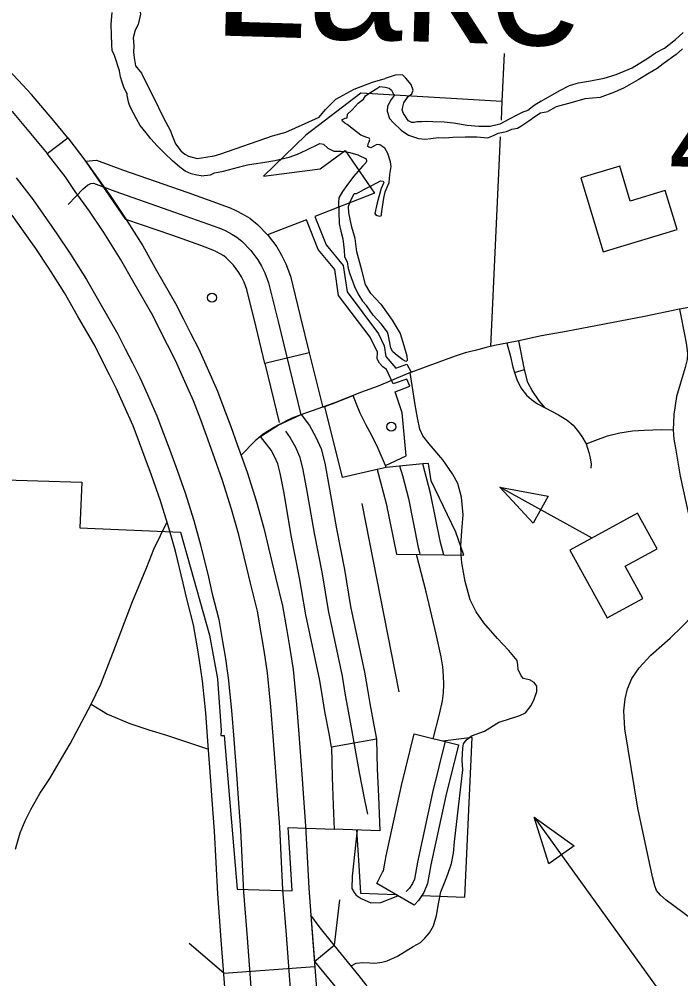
# Model space of a CAD drawing. Extents: x 653372 to 905732, y 627442 to 787275.
# Drawn here: x 657573 to 659749, y 766085 to 769241 of the extents above; entities that cross this region are included whole.
import ezdxf

# ---------------------------------------------------------------- set-up
doc = ezdxf.new("R2010")
doc.units = 0
for name, color, linetype in [('15', 7, 'Continuous'), ('31', 7, 'Continuous'), ('33', 7, 'Continuous'), ('35', 7, 'Continuous'), ('36', 7, 'Continuous'), ('38', 7, 'Continuous'), ('4', 7, 'Continuous'), ('57', 7, 'Continuous'), ('58', 7, 'Continuous'), ('6', 7, 'Continuous')]:
    doc.layers.add(name, color=color, linetype=linetype)

msp = doc.modelspace()

# ---------------------------------------------------------------- linework, layer by layer
at = {"layer": '15'}
for points in [[(657213.6, 769266.2), (657294.5, 769194.7), (657442.7, 769048.9), (657508.2, 768981.6), (657549.7, 768936.9), (657620.9, 768851.9), (657665.2, 768798.6)], [(657665.2, 768798.6), (657732.5, 768850.6), (657686.2, 768906.4), (657613.5, 768993.1), (657569.8, 769040.2), (657503, 769108.8), (657352.5, 769256.9)], [(657665.2, 768798.6), (657732.5, 768850.6), (657792.3, 768773.2), (657826.9, 768723.2), (657873.7, 768657.6), (657922.2, 768585.3), (657979.1, 768494.9), (658024.9, 768414.5), (658087.1, 768306), (658113, 768253.6), (658136.4, 768208.6), (658163.6, 768155), (658191.1, 768094), (658224.9, 768017.4), (658249.2, 767953.1), (658268.6, 767901.1), (658290.2, 767842.1), (658322.3, 767750.8), (658353.1, 767652.8), (658377.1, 767566.3), (658404, 767455.7), (658415.9, 767405.3), (658439.3, 767311.1), (658453.6, 767230.5), (658462.3, 767177.8), (658473.5, 767101.4), (658485.2, 766986.4), (658492.7, 766888.9), (658502.5, 766757.6), (658507.2, 766693.6), (658514.8, 766588.2), (658525.4, 766383.2), (658536.5, 766235.1), (658560.1, 765925.3)], [(658475.4, 765919), (658451.7, 766228.7), (658440.5, 766377.8), (658429.9, 766582.9), (658422.4, 766687.4), (658417.8, 766751.4), (658408, 766882.4), (658400.5, 766978.8), (658389.2, 767090.9), (658378.4, 767164.7), (658369.8, 767216.1), (658356.1, 767293.4), (658333.3, 767385.3), (658321.3, 767435.9), (658294.8, 767544.9), (658271.5, 767628.7), (658241.6, 767724), (658210.2, 767813.4), (658188.8, 767871.7), (658169.7, 767923.3), (658146.2, 767985.2), (658113.5, 768059.4), (658086.9, 768118.3), (658060.8, 768169.7), (658037.2, 768215.1), (658012.1, 768266), (657951.1, 768372.3), (657906.2, 768451.2), (657850.9, 768539), (657803.8, 768609.2), (657757.3, 768674.3), (657723.6, 768723), (657665.2, 768798.6)], [(657562.3, 768719.1), (657618.7, 768646.2), (657651, 768599.6), (657696.9, 768535.2), (657741.9, 768468.1), (657794.6, 768384.4), (657838.3, 768307.8), (657897.3, 768204.9), (657921.2, 768156.4), (657945.2, 768110.2), (657969.6, 768062.2), (657994.7, 768006.4), (658025.9, 767935.9), (658047.9, 767877.7), (658066.8, 767826.7), (658087.8, 767769.4), (658118.3, 767682.9), (658146.9, 767591.8), (658169, 767512.1), (658194.9, 767405.6), (658206.9, 767354.7), (658228.9, 767266.4), (658241.7, 767194.1), (658249.9, 767144.6), (658260.1, 767075), (658271, 766967.3), (658278.3, 766872.6), (658288.1, 766741.9), (658292.7, 766678.1), (658300.2, 766574.9), (658310.8, 766369.6), (658322.1, 766218.9), (658345.7, 765909.3)], [(658261, 765903), (658237.3, 766212.5), (658225.9, 766364.2), (658215.3, 766569.7), (658208, 766671.9), (658203.3, 766735.6), (658193.6, 766866.1), (658186.3, 766959.7), (658175.7, 767064.5), (658165.9, 767131.4), (658157.9, 767179.7), (658145.7, 767248.7), (658124.3, 767334.6), (658112.3, 767385.8), (658086.7, 767490.7), (658065.3, 767567.7), (658037.6, 767656.1), (658007.8, 767740.7), (657987.1, 767797.3), (657968.3, 767847.9), (657947.2, 767903.6), (657917.1, 767971.8), (657893, 768025.5), (657869.6, 768071.4), (657845.4, 768118), (657822.2, 768164.9), (657764.5, 768265.6), (657721.7, 768340.7), (657670.7, 768421.8), (657627, 768486.8), (657581.4, 768550.7), (657550.1, 768596)], [(658543.6, 766142), (658608.4, 766195.3), (658559.1, 766257), (658532.1, 766293.5), (658543.6, 766142)], [(658740.9, 766031.2), (658691.5, 766094.4), (658608.4, 766195.3)], [(658543.6, 766142), (658626, 766041.8), (658674.6, 765979.5)]]:
    msp.add_lwpolyline(points, dxfattribs=at)
at = {"layer": '31'}
for p, q in [((658526.8, 768143.9), (658381.1, 768108.3)), ((658748, 766872.3), (658600.3, 766846.3)), ((658871.7, 766889.8), (659017.3, 766853.8)), ((658600.3, 766846.3), (658600.3, 766846.3))]:
    msp.add_line(p, q, dxfattribs=at)
for points in [[(657924, 768582.4), (657791.8, 768773.8), (657827.5, 768777.2), (657912.4, 768745.3), (658127.4, 768670.4), (658221.2, 768637.1), (658236.2, 768631.5)], [(657733.3, 768631.7), (657758.7, 768657.1), (657783.1, 768683.1), (657789.6, 768688.6), (657797.4, 768694.6), (657808.4, 768700.1), (657817.4, 768700.9), (657886.9, 768674.8), (658102.5, 768599.6), (658195.6, 768566.6), (658237.7, 768551), (658252.4, 768544.4), (658272.6, 768533.5), (658288.7, 768524.3), (658304.9, 768510.8), (658334.3, 768480.2), (658357.4, 768449.7), (658369.6, 768428.9), (658381.2, 768406), (658393.1, 768373.3), (658424.6, 768246.2), (658499.5, 767939.8)], [(658236.2, 768631.5), (658266.2, 768620.4), (658285.6, 768611.7), (658308.9, 768599.1), (658331.6, 768586.2), (658356.2, 768565.7), (658391.4, 768529), (658419.9, 768491.5), (658435.5, 768464.8), (658450.2, 768435.8), (658464.9, 768395.2), (658497.5, 768264.1), (658526.8, 768143.9)], [(658184, 768490.9), (658170.1, 768496.1), (658077.6, 768528.9), (657924, 768582.4)], [(658381.1, 768108.3), (658351.8, 768228.3), (658321.2, 768351.4), (658312.3, 768376.1), (658303.7, 768393), (658295, 768408), (658277.2, 768431.4), (658253.7, 768455.8), (658245.8, 768462.4), (658236.2, 768467.9), (658219.2, 768477.1), (658209.3, 768481.5), (658184, 768490.9)], [(658526.8, 768143.9), (658571, 767963.3)], [(658381.1, 768108.3), (658428.4, 767914.8)], [(658367, 767868.5), (658424.3, 767905), (658500.8, 767940.3), (658527.5, 767904.9), (658548.9, 767866.5), (658565.8, 767827.2), (658578.1, 767780.1), (658590.7, 767714.1), (658616.3, 767564.4), (658642.9, 767430.4), (658649.6, 767390.3)], [(658448.2, 767885.6), (658464.5, 767863.9), (658481.5, 767833.4), (658494.7, 767802.8), (658504.9, 767763.6), (658516.9, 767700.7), (658542.6, 767550.8), (658569.1, 767416.9), (658589.4, 767295.6), (658635.3, 767079.4), (658645.5, 767017.4), (658652.2, 766977.3), (658666, 766905), (658691.1, 766762.8), (658709, 766672.8), (658718, 766626.3)], [(658501.7, 767365.5), (658495.3, 767403.4), (658468.8, 767537.2), (658443.1, 767687.3), (658431.7, 767747.1), (658423.6, 767778.3), (658414.1, 767800.2), (658401.5, 767822.9), (658367, 767868.5)], [(658900.8, 767777.9), (658780.1, 767766.1), (658750.5, 767759.5), (658779.9, 767647.6), (658813.4, 767481.3)], [(658813.4, 767481.3), (658969.5, 767479), (658958.6, 767520.1), (658926.1, 767681.5), (658900.8, 767777.9)], [(658823.4, 767771.7), (658833.1, 767740.1), (658853, 767664.6), (658885.5, 767503.1), (658890.7, 767483.4)], [(658649.6, 767390.3), (658663.1, 767309.6), (658709, 767093.2), (658719.5, 767029.6), (658726, 766990.5), (658739.8, 766918.6), (658748, 766872.3)], [(658600.3, 766846.3), (658592.3, 766891.5), (658578.3, 766964), (658571.5, 767005.1), (658561.6, 767065.5), (658515.7, 767281.6), (658501.7, 767365.5)], [(658748, 766872.3), (658750.4, 766775.1), (658754.5, 766684.1), (658759.2, 766571.6), (658609, 766577.1)], [(658871.7, 766326.8), (658749.2, 766397.5), (658768, 766435.7), (658770.8, 766439.9), (658771, 766440.2), (658779.9, 766488.6), (658829.8, 766720.6), (658871.7, 766889.8)], [(658973.9, 766865.7), (658932.3, 766697.6), (658882.9, 766467.8), (658872.8, 766412.7), (658866.7, 766398), (658856.5, 766383), (658845.9, 766371.3)], [(658600.3, 766846.3), (658602.2, 766747.5), (658606, 766655.2), (658609, 766577.1)], [(659017.3, 766853.8), (658975.9, 766686.8), (658927, 766459.3), (658915.6, 766397.5), (658903.6, 766368.5), (658886.1, 766342.5), (658871.7, 766326.8)]]:
    msp.add_lwpolyline(points, dxfattribs=at)
at = {"layer": '33'}
for points in [[(659799.3, 768297.4), (659744.7, 768286.8), (659629.2, 768262.9), (659498, 768237.7), (659372.2, 768214.1), (659291.4, 768198.9), (659216, 768183.1), (659177, 768174.9), (659136, 768167), (659108.5, 768161.2), (659072.9, 768151.3), (659039.9, 768143.1), (659006.7, 768132), (658920.6, 768101.1), (658848.8, 768074.7), (658753.5, 768034.3), (658695.7, 768013), (658670.9, 768003.1), (658607.7, 767977.9), (658499.5, 767939.8), (658469.4, 767928), (658424.3, 767905), (658403.9, 767893.4), (658375.4, 767875.4), (658349.2, 767853.7), (658302.6, 767806.9)], [(659744.7, 768286.8), (659763.2, 768192.9), (659768.3, 768168.1), (659771.1, 768141.5), (659769.8, 768121.5), (659763.3, 768095.3), (659746.6, 768040.7), (659735.4, 768000.3), (659730.2, 767969.7), (659726.5, 767941), (659725, 767914.6), (659724.2, 767890.5), (659726.1, 767859), (659731.7, 767830.2), (659746.8, 767738), (659817.8, 767412.2), (659822.9, 767367), (659820, 767343.5), (659812.9, 767319.4), (659800.8, 767298.3), (659785.9, 767276.6), (659754.7, 767244.8)], [(659177, 768174.9), (659189.1, 768130.8), (659196.5, 768096.3), (659202.4, 768078.8), (659209.7, 768055.3), (659222.7, 768028.1), (659241.4, 768004.7), (659258.3, 767989.8), (659277.2, 767975.3), (659302.6, 767962.2), (659283.4, 767985.1), (659259.7, 768020), (659245.6, 768046.2), (659235, 768088.2), (659216, 768183.1)], [(659202.4, 768078.8), (659235, 768088.2)], [(658780.1, 767766.1), (658778.2, 767772.3), (658753.3, 767828.9), (658732.1, 767873.7), (658714.6, 767905.9), (658694.7, 767944.5), (658682.8, 767974.6), (658670.9, 768003.1)], [(659302.6, 767962.2), (659346.4, 767939.4), (659375, 767921.9), (659395.3, 767905.1), (659412.6, 767883.8), (659423.7, 767867.8), (659437.3, 767843.8), (659447.1, 767815.3), (659450.7, 767797.7), (659453.8, 767777.3), (659453.4, 767763.7)], [(659437.3, 767843.8), (659469.4, 767856.5), (659507.7, 767870.3), (659548.8, 767880.5), (659589.7, 767886.5), (659629.8, 767889.5), (659684.9, 767890.7), (659724.2, 767890.5)], [(657560.2, 766511.4), (657576.2, 766564.3), (657592.6, 766603.6), (657611.5, 766641.2), (657640.2, 766693.7), (657673, 766743.5), (657712.3, 766809.3), (657740, 766857.4), (657809.1, 766988.3), (657840.7, 767053.8), (657881, 767155.1), (657945.5, 767326), (657992.9, 767438.2), (658015.8, 767497.6), (658059.9, 767587.5)], [(658934.4, 766874.3), (658955.2, 766955.2), (658965.2, 766999), (658968.6, 767025.1), (658969.4, 767052.7), (658968.7, 767081), (658966, 767110.3), (658960.3, 767143.8), (658944.6, 767218.6), (658911.9, 767357.1), (658879.3, 767480.4)], [(660255.7, 765851.2), (660222, 765914.6), (660191.2, 765967.1), (660169.2, 765993), (660138.8, 766019.1), (659989.2, 766130.2), (659785.4, 766280.6), (659700.9, 766343.2), (659682.2, 766359.3), (659669.4, 766375.3), (659663.9, 766389.9), (659656.4, 766420.1), (659608.1, 766646.2), (659565.5, 766906.8), (659561.3, 766965.8), (659566.1, 767005.2), (659574.3, 767038.6), (659588.5, 767071.8), (659612.3, 767107.1), (659650.8, 767149.1), (659713.7, 767204.9), (659754.7, 767244.8)], [(657809.1, 766988.3), (657863.6, 766955.5), (657936.6, 766923.9), (657998.6, 766903.2), (658057.7, 766885.5), (658195.6, 766839.5)], [(658684.1, 766574.3), (658667.9, 766422.2), (658666.7, 766382.1), (658675, 766367.9), (658681, 766359.1), (658697.6, 766348.4), (658729.9, 766334.8), (658762.3, 766335), (658818.3, 766357.6)]]:
    msp.add_lwpolyline(points, dxfattribs=at)
at = {"layer": '35'}
for points in [[(657710.2, 769708.9), (657754.1, 769660.2), (657807.3, 769608.5), (657837.1, 769577.6), (657857.3, 769562.3), (657865.8, 769554), (657882.4, 769530.8), (657894.4, 769505.1), (657908.1, 769452.5), (657923.1, 769418.7), (657953.5, 769363.4), (657964.9, 769296.2), (657971.7, 769257.3), (657964, 769223.4), (657954.1, 769204.4), (657948, 769179.2), (657949.3, 769154.4), (657949.2, 769131.1), (657951.9, 769107.6), (657955.2, 769087.5)], [(657887.2, 769118.2), (657886.5, 769121.1), (657879, 769137.3), (657876.9, 769157.4), (657875.9, 769189.5), (657875.6, 769224.3), (657878.1, 769262.5)], [(659289.8, 768971.6), (659348.8, 769005.4), (659382.6, 769022.2), (659412.8, 769031.3), (659451.9, 769037.9), (659496.6, 769046.5), (659536.9, 769058.7), (659588.7, 769080.4), (659640.7, 769112.2), (659665.7, 769130.3), (659695, 769145), (659731.4, 769173.9), (659756.5, 769196.5)], [(659754.6, 769143.2), (659734, 769124.9), (659690.9, 769094), (659671.6, 769079), (659645.6, 769063.2), (659609.4, 769040.9), (659563, 769014.5), (659531.5, 769001.1), (659483.6, 768983.6), (659433.5, 768978.4), (659392, 768966.4), (659339.4, 768952.4), (659311.3, 768937.2)], [(658171.7, 768725.5), (658157, 768727.6), (658138.1, 768732.2), (658118.4, 768741.1), (658101.4, 768754), (658077.3, 768774.8), (658050.7, 768800.6), (658026.1, 768824.1), (658005.7, 768847), (657990.3, 768867.2), (657970.7, 768891.2), (657958.3, 768912.9), (657948.2, 768931.3), (657938.1, 768952.3), (657933.5, 768964.4), (657928.2, 768989.6), (657927.7, 768996), (657924.2, 769001.8), (657918.3, 769014.3), (657911.5, 769033.2), (657905.7, 769051.4), (657902.3, 769070.6), (657887.2, 769118.2)], [(657955.2, 769087.5), (657974.9, 769063.5), (658031.3, 768950.2), (658048.2, 768913.7), (658069.1, 768875.6), (658078.4, 768852.6), (658087.1, 768830.3), (658104.5, 768807.8), (658117.5, 768796.7), (658129.3, 768789.7), (658158.1, 768782.8), (658186.3, 768787.3), (658214.5, 768791.8), (658236, 768797.8), (658405.5, 768857.3)], [(658405.5, 768857.3), (658449.8, 768869.4), (658513.4, 768897.5), (658559.5, 768918.9), (658580.2, 768943.6), (658614.6, 768977.3), (658674.4, 769010.2), (658735.2, 769033.8), (658776.9, 769045.9)], [(659289.8, 768971.6), (659266.9, 768956.7), (659246.4, 768940.4), (659229.9, 768934.6), (659209.6, 768925.2), (659184.2, 768912.2), (659154.3, 768895), (659122.2, 768887.8), (659085.2, 768887.6), (659045.9, 768890.7), (659001.1, 768898.9), (658971.2, 768901.7), (658933.3, 768903.5), (658913.3, 768904.1), (658895.8, 768903.3), (658880.7, 768903.2), (658872.5, 768900.9), (658863.8, 768900.5), (658853.3, 768905.9), (658848.5, 768912.3), (658842.5, 768923.1), (658836.5, 768930.2), (658832.5, 768941.5), (658834.7, 768952.7), (658838.2, 768965.8), (658852.6, 768986), (658864.7, 768995.6), (658868.2, 769006.8), (658861.9, 769025.8), (658845, 769046.3), (658833.4, 769057.3), (658809.6, 769056.8), (658776.9, 769045.9)], [(658729, 768338.5), (658712.3, 768367.8), (658699.4, 768415.7), (658683, 768475.1), (658677.5, 768519.7), (658667.3, 768556.9), (658656.8, 768604.2), (658656.2, 768624.8), (658662.4, 768642.8), (658671.7, 768660), (658674.4, 768667.5), (658678.1, 768667.4), (658682.5, 768667.2), (658691.4, 768672), (658706.7, 768680.3), (658726.4, 768690.9), (658751.2, 768703.3), (658760.7, 768709.3), (658769.5, 768708.4), (658772.4, 768703.3), (658763.1, 768684.2), (658749.8, 768637), (658742.5, 768602.2), (658744.3, 768598.4), (658750.4, 768595.1), (658759.1, 768592.9), (658764.8, 768595.3), (658765, 768600.3), (658767.6, 768624), (658772.2, 768652), (658776.5, 768672.5), (658783.3, 768688.6), (658789.3, 768703.4), (658792, 768729.6), (658796.5, 768755.7), (658793.9, 768772.1), (658785.9, 768798.6), (658775.9, 768817), (658759.3, 768827.6), (658749.3, 768829.1), (658737.2, 768822), (658729.6, 768817.8), (658722.7, 768819.3), (658719.1, 768822.4), (658720.6, 768830.5), (658723.9, 768837.9), (658726.6, 768844.8), (658724.3, 768849.8), (658716.8, 768851.3), (658696.4, 768858.8), (658672.6, 768877.6), (658651.2, 768893.9), (658643.8, 768899.1), (658636.5, 768905), (658633.5, 768910.1), (658644.9, 768915.4), (658651.8, 768915.8), (658652.8, 768928.2), (658667.6, 768942.8), (658687.7, 768964.1), (658705, 768978), (658712.2, 768988.4), (658729.5, 769001), (658749.2, 769012.3), (658758.8, 769019.5), (658776.3, 769017.7), (658789.3, 769014.2), (658797, 769007.1), (658806.5, 768989.3), (658796.7, 768976.4), (658784.2, 768954.3), (658783.1, 768938.6), (658790.5, 768914), (658804.4, 768899.8), (658828.7, 768875.9), (658853.3, 768859.6), (658886.1, 768848.6), (658908.6, 768846), (658926.8, 768848.6), (658951.2, 768851.9), (658973.1, 768850.3), (658999.5, 768852.7), (659039.8, 768853.3), (659078, 768854.1), (659114.2, 768850.5), (659135.7, 768859.2), (659148.4, 768865.7), (659175.5, 768871.8), (659193.2, 768879.4), (659211.5, 768882.6), (659222.9, 768889.1), (659249.7, 768905.9), (659268.6, 768921.2), (659288, 768932.9), (659311.3, 768937.2)], [(658310.5, 768758.9), (658323.9, 768762.2), (658344.7, 768765.3), (658374.2, 768769.4), (658413.8, 768775.7), (658460.4, 768786.9), (658488.3, 768797.3), (658516.2, 768810.2), (658561.7, 768832), (658573.5, 768829.8), (658587.5, 768816.8), (658607.9, 768806.8), (658618.5, 768807.1), (658630.4, 768806.8), (658644.1, 768805.8), (658660.9, 768802.7), (658687, 768794.5), (658714.1, 768781.1), (658715.7, 768773.6), (658713.1, 768768.6), (658702.8, 768758.9), (658672.9, 768723.5), (658650.8, 768694.2), (658635.8, 768674), (658624.6, 768653.6), (658622.8, 768638), (658624.4, 768608.6), (658625.1, 768567.3), (658631.3, 768543.4), (658636.8, 768518.2), (658641.9, 768481.2), (658643.1, 768458.6), (658651.4, 768442.7), (658655.1, 768421.3), (658660.8, 768403.6), (658676.4, 768358.8), (658690, 768332.8), (658701.9, 768313)], [(658171.7, 768725.5), (658202, 768729.3), (658214.7, 768735.8), (658245.1, 768741), (658310.5, 768758.9)], [(658729, 768338.5), (658762.3, 768303.3), (658799.5, 768250.9), (658825.5, 768206.8), (658838, 768167.7), (658844.2, 768144.7), (658848.4, 768133.2), (658849.1, 768118.3), (658846.7, 768116.1), (658844.4, 768115.1), (658834.3, 768119.9), (658816.5, 768134.1), (658802.1, 768147.1), (658795.6, 768158.7), (658791.5, 768175.9), (658787.7, 768198.8), (658784.6, 768211.5), (658763.8, 768238.3), (658737.3, 768267.6), (658715.5, 768299), (658701.9, 768313)], [(658664.6, 766127.1), (658681.5, 766136), (658702.8, 766137.8), (658726.6, 766137.1), (658742.3, 766136), (658765.6, 766139), (658783.4, 766143.9), (658817.5, 766158.9), (658869, 766190.3), (658893.1, 766204.1), (658906.9, 766218.3), (658922.1, 766236.1), (658935.5, 766258.3), (658945.1, 766292.7), (658951.7, 766330.8), (658960.2, 766370.1), (658971.4, 766400.2), (658983.2, 766429.1), (658994.6, 766463.5), (659001.7, 766497.3), (659004.7, 766535.6), (659015.4, 766630.2), (659031.9, 766772.2), (659030.4, 766803.9), (659031.6, 766844), (659034.4, 766857.3), (659043.3, 766869.2), (659060.8, 766883.3), (659103.8, 766899.1), (659151, 766928.1), (659175.5, 766935.9), (659219.8, 766950.4), (659238.3, 766959.6), (659257.3, 766983.3), (659266.4, 767003.8), (659275.7, 767029.7), (659275, 767046.7), (659266.9, 767059.1), (659257.3, 767064.3), (659254.9, 767066.8), (659232, 767072.4), (659223.7, 767081.1), (659214.6, 767102.1), (659212.6, 767116.8), (659210.6, 767131.4), (659183.6, 767163.9), (659145.9, 767204), (659101.2, 767255.3), (659075.5, 767291.3), (659056, 767330.9), (659039.5, 767391), (659029.2, 767452.2), (659026.3, 767479.1), (659026, 767508.3), (659028.7, 767558.1), (659032.7, 767610.6), (659027.2, 767669.2), (659015.1, 767713.4), (658997.8, 767745.6), (658966.3, 767791.6), (658921.7, 767844.1), (658900.6, 767870.3), (658890.3, 767892.5), (658882.8, 767929.2), (658875.6, 767972.1), (658858.6, 768078.3)]]:
    msp.add_lwpolyline(points, dxfattribs=at)
at = {"layer": '36'}
for q in [(658131.9, 766200.4), (658544.8, 766125.5)]:
    msp.add_line((658245.7, 766102.7), q, dxfattribs=at)
at = {"layer": '38'}
msp.add_lwpolyline([(658626.7, 766344.2), (658608.4, 766195.4)], dxfattribs=at)
at = {"layer": '4'}
for points in [[(659160.7, 768970.2), (659157.8, 768908.4)], [(659155.2, 768854.3), (659123, 768163.7)]]:
    msp.add_lwpolyline(points, dxfattribs=at)
at = {"layer": '57'}
for p, q in [((659315.2, 766462.4), (659267.2, 766616.3)), ((659267.2, 766616.3), (659398, 766522)), ((659398, 766522), (659315.2, 766462.4))]:
    msp.add_line(p, q, dxfattribs=at)
for points in [[(658699.3, 767647.3), (658821.8, 767028.1)], [(659267.2, 766616.3), (660041.2, 765542.1), (660285, 764734.3)]]:
    msp.add_lwpolyline(points, dxfattribs=at)
at = {"layer": '58'}
for p, q in [((659263.5, 767582.8), (659154.3, 767701.6)), ((659154.3, 767701.6), (659312.9, 767672.1)), ((659312.9, 767672.1), (659263.5, 767582.8))]:
    msp.add_line(p, q, dxfattribs=at)
for points in [[(659493.4, 768475.5), (659736.7, 768548.6), (659698.1, 768676.9), (659583, 768642.4), (659548.5, 768757.3), (659420.3, 768718.8)], [(659384.3, 767494), (659506.5, 767271.3), (659624, 767335.8), (659566.1, 767441.2), (659671.4, 767498.9), (659607, 767616.2)]]:
    msp.add_lwpolyline(points, close=True, dxfattribs=at)
msp.add_lwpolyline([(659457.1, 767534), (659154.3, 767701.6)], dxfattribs=at)
for centre in [(658206.7, 768325), (658797, 767900.4)]:
    msp.add_circle(centre, 15, dxfattribs=at)
at = {"layer": '6'}
for points in [[(659168, 769128), (659160.7, 768970.2), (658696.4, 768997.5), (658515.4, 768859.8), (658376, 768724.4), (658562.3, 768749.1), (658645.5, 768809.4), (658741.5, 768668.8), (658545.6, 768592.3), (658582, 768498.8), (658638.9, 768430.6), (658652.1, 768343.7), (658755.2, 768206.4), (658773.1, 768166.8), (658778.6, 768131.3), (658811.4, 768093), (658848.3, 768106.4), (658862.3, 768079.7)], [(658778, 767773.2), (658845.5, 767804.1), (658832.2, 767946), (658809.1, 768015.4), (658857.7, 768033.4), (658847.8, 768057.3), (658802.7, 768041.2), (658781.4, 768088.1), (658769.1, 768097.6), (658758.2, 768109.5), (658749.9, 768124), (658751.8, 768145.6), (658727.5, 768195), (658623.6, 768331.7), (658610.5, 768417.8), (658555.9, 768483.4), (658517.7, 768581.3), (658389.2, 768531.8)], [(658750.5, 767759.5), (658636, 767733.9), (658577.7, 767967.4), (658607.7, 767977.9), (658670.9, 768003.1)], [(655145.2, 767629.3), (655154.4, 767825.2), (656583.9, 767770), (657128.3, 767737.2), (657778.9, 767717.7), (657772.4, 767567.9), (658103.6, 767553.1), (658198.7, 767215.1), (658225.5, 767071), (658237.2, 766901.1), (658236.4, 766884.8), (658247.3, 766884.3), (658289.7, 766379.6), (658471.1, 766374.1), (658464.5, 766482.9), (658457.6, 766582.6), (658609, 766577.1)], [(658969.5, 767479), (659035.8, 767478), (659008.6, 767553.9), (658928, 767722.8), (658919.1, 767779.6), (658900.8, 767777.9)], [(658896.8, 766358.4), (659038.4, 766353.2), (659062.9, 766878), (658966.4, 766866.4)], [(658682.5, 766574.4), (658689.3, 766474.6), (658695.9, 766365.9), (658811.5, 766361.6)]]:
    msp.add_lwpolyline(points, dxfattribs=at)

# ---------------------------------------------------------------- texts
at = {"layer": '35'}
msp.add_text('Lake', height=422.4, rotation=358.28, dxfattribs=at).set_placement((658203.9, 769187.9))
at = {"layer": '58'}
msp.add_text('4', height=316.8, rotation=358.28, dxfattribs=at).set_placement((659706.4, 768685.8))

doc.saveas('drawing.dxf')
